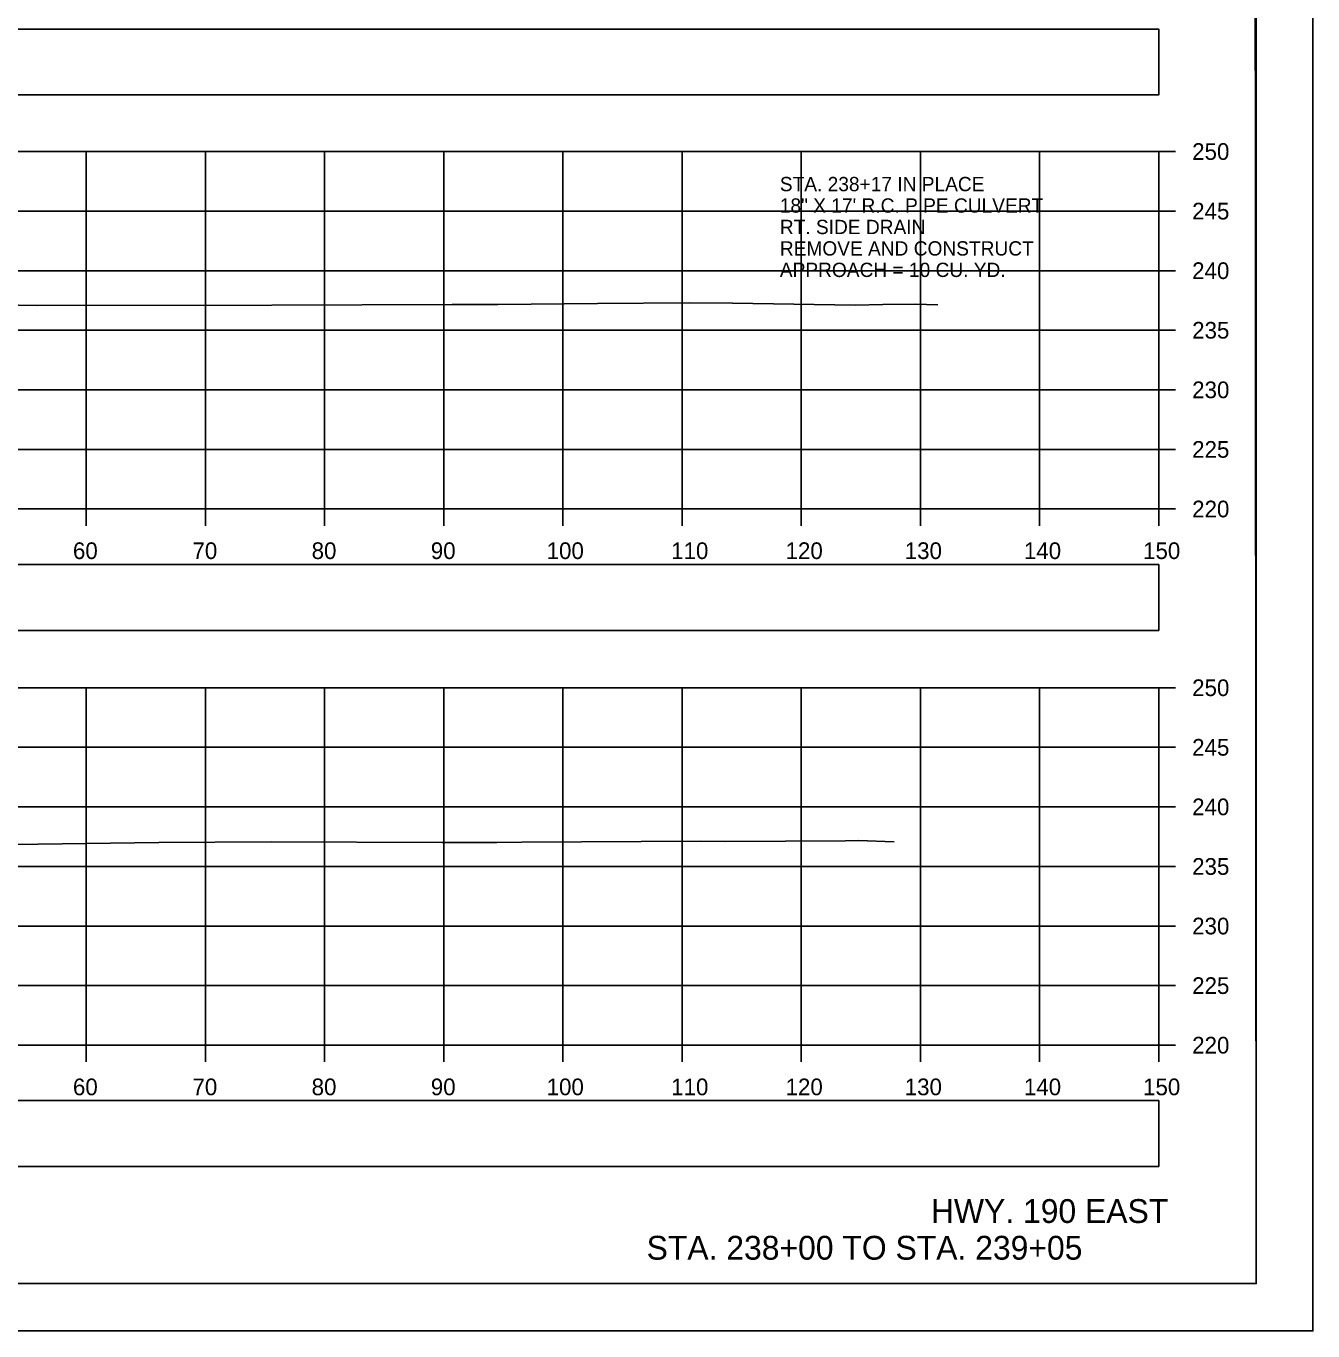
# Model space of a CAD drawing. Extents: x 1369627 to 1374022, y 380035 to 398173.
# Drawn here: x 1372153.5 to 1372261.5, y 388999 to 389108.5 of the extents above; entities that cross this region are included whole.
import ezdxf

# ---------------------------------------------------------------- set-up
doc = ezdxf.new("R2010")
doc.units = 0
for name, color, linetype in [('Default', 7, 'Continuous'), ('R_Axis', 7, 'Continuous'), ('R_Axis Annot', 7, 'Continuous'), ('R_Border', 7, 'Continuous'), ('R_Draft', 7, 'Continuous'), ('R_Exist Surface', 7, 'Continuous'), ('R_Grid', 7, 'Continuous'), ('R_No Plot', 7, 'Continuous'), ('R_Water', 7, 'Continuous')]:
    doc.layers.add(name, color=color, linetype=linetype)

msp = doc.modelspace()

# ---------------------------------------------------------------- linework, layer by layer
at = {"layer": 'Default'}
for points in [[(1371948.53, 389102.7), (1372248.53, 389102.7), (1372248.53, 389108.22), (1371948.53, 389108.22)], [(1371948.53, 389057.76), (1372248.53, 389057.76), (1372248.53, 389063.28), (1371948.53, 389063.28)], [(1371948.53, 389012.78), (1372248.53, 389012.78), (1372248.53, 389018.3), (1371948.53, 389018.3)]]:
    msp.add_lwpolyline(points, close=True, dxfattribs=at)
at = {"layer": 'R_Axis'}
for p, q in [((1372248.53, 389067.95), (1372248.53, 389097.95)), ((1372249.93, 389097.95), (1372248.53, 389097.95)), ((1372249.93, 389092.95), (1372248.53, 389092.95)), ((1372249.93, 389087.95), (1372248.53, 389087.95)), ((1372249.93, 389082.95), (1372248.53, 389082.95)), ((1372249.93, 389077.95), (1372248.53, 389077.95)), ((1372249.93, 389072.95), (1372248.53, 389072.95)), ((1371948.53, 389067.95), (1372248.53, 389067.95)), ((1372158.53, 389066.55), (1372158.53, 389067.95)), ((1372168.53, 389066.55), (1372168.53, 389067.95)), ((1372178.53, 389066.55), (1372178.53, 389067.95)), ((1372188.53, 389066.55), (1372188.53, 389067.95)), ((1372198.53, 389066.55), (1372198.53, 389067.95)), ((1372208.53, 389066.55), (1372208.53, 389067.95)), ((1372218.53, 389066.55), (1372218.53, 389067.95)), ((1372228.53, 389066.55), (1372228.53, 389067.95)), ((1372238.53, 389066.55), (1372238.53, 389067.95)), ((1372248.53, 389066.55), (1372248.53, 389067.95)), ((1372249.93, 389067.95), (1372248.53, 389067.95)), ((1372248.53, 389022.95), (1372248.53, 389052.95)), ((1372249.93, 389052.95), (1372248.53, 389052.95)), ((1372249.93, 389047.95), (1372248.53, 389047.95)), ((1372249.93, 389042.95), (1372248.53, 389042.95)), ((1372249.93, 389037.95), (1372248.53, 389037.95)), ((1372249.93, 389032.95), (1372248.53, 389032.95)), ((1372249.93, 389027.95), (1372248.53, 389027.95)), ((1371948.53, 389022.95), (1372248.53, 389022.95)), ((1372158.53, 389021.55), (1372158.53, 389022.95)), ((1372168.53, 389021.55), (1372168.53, 389022.95)), ((1372178.53, 389021.55), (1372178.53, 389022.95)), ((1372188.53, 389021.55), (1372188.53, 389022.95)), ((1372198.53, 389021.55), (1372198.53, 389022.95)), ((1372208.53, 389021.55), (1372208.53, 389022.95)), ((1372218.53, 389021.55), (1372218.53, 389022.95)), ((1372228.53, 389021.55), (1372228.53, 389022.95)), ((1372238.53, 389021.55), (1372238.53, 389022.95)), ((1372248.53, 389021.55), (1372248.53, 389022.95)), ((1372249.93, 389022.95), (1372248.53, 389022.95))]:
    msp.add_line(p, q, dxfattribs=at)
at = {"layer": 'R_Border'}
for q in [(1372256.71, 389208.41), (1371940.53, 389002.95)]:
    msp.add_line((1372256.71, 389002.95), q, dxfattribs=at)
at = {"layer": 'R_Exist Surface'}
for points in [[(1372149.61, 389085.1), (1372154.46, 389085.03), (1372174.1, 389085.05), (1372189.24, 389085.12), (1372193.07, 389085.12), (1372201.44, 389085.19), (1372209.12, 389085.24), (1372212.75, 389085.21), (1372223.04, 389085.07), (1372225.38, 389085.11), (1372228.09, 389085.15), (1372230, 389085.08)], [(1372140.24, 389039.62), (1372164.62, 389039.95), (1372174.04, 389040.01), (1372188.4, 389039.96), (1372192.97, 389039.96), (1372195.07, 389039.98), (1372210.1, 389040.07), (1372212.16, 389040.05), (1372222.25, 389040.11), (1372223.34, 389040.12), (1372226.32, 389040.01)]]:
    msp.add_lwpolyline(points, dxfattribs=at)
at = {"layer": 'R_Grid'}
for p, q in [((1371948.53, 389097.95), (1372248.53, 389097.95)), ((1372158.53, 389067.95), (1372158.53, 389097.95)), ((1372168.53, 389067.95), (1372168.53, 389097.95)), ((1372178.53, 389067.95), (1372178.53, 389097.95)), ((1372188.53, 389067.95), (1372188.53, 389097.95)), ((1372198.53, 389067.95), (1372198.53, 389097.95)), ((1372208.53, 389067.95), (1372208.53, 389097.95)), ((1372218.53, 389067.95), (1372218.53, 389097.95)), ((1372228.53, 389067.95), (1372228.53, 389097.95)), ((1372238.53, 389067.95), (1372238.53, 389097.95)), ((1372248.53, 389067.95), (1372248.53, 389097.95)), ((1371948.53, 389092.95), (1372248.53, 389092.95)), ((1371948.53, 389087.95), (1372248.53, 389087.95)), ((1371948.53, 389082.95), (1372248.53, 389082.95)), ((1371948.53, 389077.95), (1372248.53, 389077.95)), ((1371948.53, 389072.95), (1372248.53, 389072.95)), ((1371948.53, 389067.95), (1372248.53, 389067.95)), ((1371948.53, 389052.95), (1372248.53, 389052.95)), ((1372158.53, 389022.95), (1372158.53, 389052.95)), ((1372168.53, 389022.95), (1372168.53, 389052.95)), ((1372178.53, 389022.95), (1372178.53, 389052.95)), ((1372188.53, 389022.95), (1372188.53, 389052.95)), ((1372198.53, 389022.95), (1372198.53, 389052.95)), ((1372208.53, 389022.95), (1372208.53, 389052.95)), ((1372218.53, 389022.95), (1372218.53, 389052.95)), ((1372228.53, 389022.95), (1372228.53, 389052.95)), ((1372238.53, 389022.95), (1372238.53, 389052.95)), ((1372248.53, 389022.95), (1372248.53, 389052.95)), ((1371948.53, 389047.95), (1372248.53, 389047.95)), ((1371948.53, 389042.95), (1372248.53, 389042.95)), ((1371948.53, 389037.95), (1372248.53, 389037.95)), ((1371948.53, 389032.95), (1372248.53, 389032.95)), ((1371948.53, 389027.95), (1372248.53, 389027.95)), ((1371948.53, 389022.95), (1372248.53, 389022.95))]:
    msp.add_line(p, q, dxfattribs=at)
at = {"layer": 'R_No Plot'}
msp.add_line((1371928.13, 388998.98), (1372261.46, 388998.98), dxfattribs=at)
for points in [[(1371928.12, 389212.31), (1372261.46, 389212.31), (1372261.46, 388998.97), (1371928.12, 388998.97)], [(1372174.45, 389208.41), (1372194.07, 389208.41), (1372194.07, 389198.53), (1372210.18, 389198.53), (1372233.38, 389198.53), (1372233.38, 389165.86), (1372256.59, 389165.86), (1372256.71, 389002.95), (1371940.53, 389002.95), (1371940.53, 389208.41)]]:
    msp.add_lwpolyline(points, close=True, dxfattribs=at)

# ---------------------------------------------------------------- texts
at = {"layer": 'R_Axis Annot'}
for s, p in [('250', (1372251.33, 389097.25)), ('245', (1372251.33, 389092.25)), ('240', (1372251.33, 389087.25)), ('235', (1372251.33, 389082.25)), ('230', (1372251.33, 389077.25)), ('225', (1372251.33, 389072.25)), ('220', (1372251.33, 389067.25)), ('60', (1372157.41, 389063.75)), ('70', (1372167.44, 389063.75)), ('80', (1372177.44, 389063.75)), ('90', (1372187.44, 389063.75)), ('100', (1372197.16, 389063.75)), ('110', (1372207.61, 389063.75)), ('120', (1372217.21, 389063.75)), ('130', (1372227.21, 389063.75)), ('140', (1372237.21, 389063.75)), ('150', (1372247.21, 389063.75)), ('250', (1372251.33, 389052.25)), ('245', (1372251.33, 389047.25)), ('240', (1372251.33, 389042.25)), ('235', (1372251.33, 389037.25)), ('230', (1372251.33, 389032.25)), ('225', (1372251.33, 389027.25)), ('220', (1372251.33, 389022.25)), ('60', (1372157.41, 389018.75)), ('70', (1372167.44, 389018.75)), ('80', (1372177.44, 389018.75)), ('90', (1372187.44, 389018.75)), ('100', (1372197.16, 389018.75)), ('110', (1372207.61, 389018.75)), ('120', (1372217.21, 389018.75)), ('130', (1372227.21, 389018.75)), ('140', (1372237.21, 389018.75)), ('150', (1372247.21, 389018.75))]:
    msp.add_text(s, height=1.4, dxfattribs=at).set_placement(p)
at = {"layer": 'R_Draft'}
for s, p in [('HWY. 190 EAST', (1372229.41, 389008.03)), ('STA. 238+00 TO STA. 239+05', (1372205.55, 389004.95))]:
    msp.add_text(s, height=2, dxfattribs=at).set_placement(p)
at = {"layer": 'R_Water'}
for s, p in [('STA. 238+17 IN PLACE', (1372216.73, 389094.62)), ('18" X 17\' R.C. PIPE CULVERT', (1372216.73, 389092.82)), ('RT. SIDE DRAIN', (1372216.73, 389091.02)), ('REMOVE AND CONSTRUCT', (1372216.73, 389089.22)), ('APPROACH = 10 CU. YD.', (1372216.73, 389087.42))]:
    msp.add_text(s, height=1.2, dxfattribs=at).set_placement(p)

doc.saveas('drawing.dxf')
